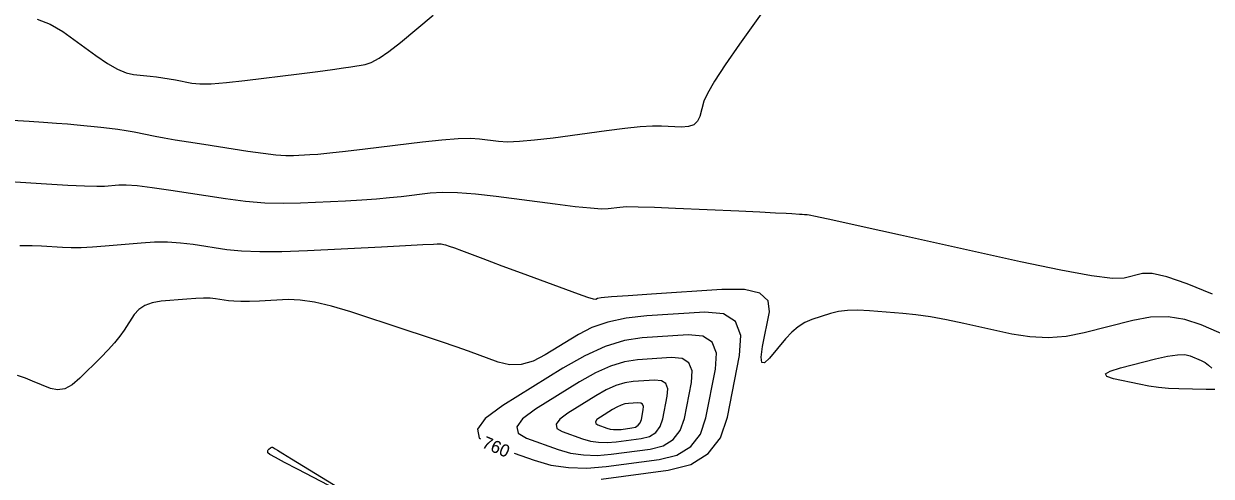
# Model space of a CAD drawing. Extents: x 2082232 to 2083549, y 592624 to 593832.
# Drawn here: x 2082303.3 to 2082370.6, y 592866.4 to 592892.1 of the extents above; entities that cross this region are included whole.
import ezdxf

# ---------------------------------------------------------------- set-up
doc = ezdxf.new("R2010")
doc.units = 0
doc.layers.add('DT_X_Contour_Major', color=7, linetype='Continuous')
doc.layers.add('DT_X_Contour_Minor', color=7, linetype='Continuous')

msp = doc.modelspace()

# ---------------------------------------------------------------- linework, layer by layer
at = {"layer": 'DT_X_Contour_Major'}
for points in [[(2082304.053, 592892.316), (2082304.787, 592892.048), (2082305.501, 592891.62), (2082307.374, 592890.266), (2082308.033, 592889.818), (2082308.608, 592889.488), (2082309.096, 592889.276), (2082309.499, 592889.182), (2082310.46, 592889.09), (2082310.819, 592889.051), (2082311.175, 592889.003), (2082311.529, 592888.946), (2082311.881, 592888.881), (2082312.815, 592888.693), (2082313.266, 592888.649), (2082313.917, 592888.66), (2082314.77, 592888.724), (2082315.823, 592888.842), (2082318.899, 592889.229), (2082319.947, 592889.362), (2082320.783, 592889.471), (2082321.406, 592889.556), (2082321.818, 592889.616), (2082322.632, 592889.746), (2082322.986, 592889.861), (2082323.438, 592890.108), (2082323.987, 592890.488), (2082324.633, 592891), (2082326.486, 592892.544)], [(2082342.495, 592872.473), (2082342.549, 592873.373), (2082342.309, 592873.997), (2082341.775, 592874.345), (2082340.947, 592874.417), (2082338.345, 592874.243), (2082337.332, 592874.086), (2082336.245, 592873.748), (2082335.083, 592873.227), (2082333.847, 592872.524), (2082330.45, 592870.408), (2082329.451, 592869.672), (2082329.001, 592869.053), (2082329.101, 592868.551), (2082329.171, 592868.51)], [(2082331.094, 592867.69), (2082332.213, 592867.294), (2082333.162, 592867.026), (2082334.161, 592866.878), (2082335.21, 592866.848), (2082336.309, 592866.937), (2082339.307, 592867.333), (2082340.316, 592867.593), (2082341.094, 592868.075), (2082341.641, 592868.779), (2082341.958, 592869.706), (2082342.495, 592872.473)]]:
    msp.add_lwpolyline(points, dxfattribs=at)
at = {"layer": 'DT_X_Contour_Minor'}
for points in [[(2082346.319, 592894.369), (2082343.862, 592890.908), (2082343.045, 592889.731), (2082342.436, 592888.799), (2082342.036, 592888.111), (2082341.844, 592887.667), (2082341.61, 592886.808), (2082341.479, 592886.529), (2082341.264, 592886.335), (2082340.965, 592886.227), (2082340.58, 592886.204), (2082339.442, 592886.258), (2082338.926, 592886.256), (2082338.233, 592886.211), (2082337.363, 592886.123), (2082336.316, 592885.991), (2082333.287, 592885.581), (2082332.243, 592885.454), (2082331.38, 592885.378), (2082330.701, 592885.354), (2082330.204, 592885.382), (2082329.122, 592885.525), (2082328.615, 592885.554), (2082327.905, 592885.532), (2082326.994, 592885.461), (2082325.88, 592885.339), (2082322.639, 592884.948), (2082321.532, 592884.818), (2082320.64, 592884.72), (2082319.965, 592884.654), (2082319.506, 592884.62), (2082318.57, 592884.572), (2082318.146, 592884.575), (2082317.575, 592884.617), (2082316.857, 592884.7), (2082315.993, 592884.823), (2082313.494, 592885.205), (2082312.618, 592885.342), (2082311.866, 592885.465), (2082311.236, 592885.574), (2082310.73, 592885.67), (2082309.545, 592885.909), (2082309.093, 592885.993), (2082308.628, 592886.067), (2082308.148, 592886.13), (2082307.654, 592886.183), (2082306.319, 592886.311), (2082305.773, 592886.359), (2082305.138, 592886.409), (2082304.412, 592886.46), (2082303.597, 592886.512), (2082301.304, 592886.652)], [(2082370.671, 592876.719), (2082369.228, 592877.306), (2082368.086, 592877.697), (2082367.245, 592877.892), (2082366.704, 592877.89), (2082365.665, 592877.625), (2082365.005, 592877.608), (2082363.806, 592877.759), (2082362.067, 592878.075), (2082359.788, 592878.559), (2082352.993, 592880.07), (2082350.758, 592880.567), (2082349.148, 592880.923), (2082348.165, 592881.137), (2082347.807, 592881.211), (2082347.688, 592881.221), (2082347.628, 592881.225), (2082347.538, 592881.231), (2082347.417, 592881.239), (2082347.266, 592881.248), (2082346.824, 592881.276), (2082346.511, 592881.292), (2082345.905, 592881.322), (2082345.006, 592881.365), (2082343.813, 592881.422), (2082340.24, 592881.589), (2082339.037, 592881.64), (2082338.107, 592881.667), (2082337.451, 592881.67), (2082337.068, 592881.648), (2082336.412, 592881.56), (2082336.04, 592881.551), (2082335.416, 592881.593), (2082334.54, 592881.684), (2082333.413, 592881.825), (2082330.07, 592882.268), (2082328.896, 592882.404), (2082327.881, 592882.479), (2082327.026, 592882.495), (2082326.329, 592882.451), (2082324.684, 592882.252), (2082324.024, 592882.181), (2082323.279, 592882.116), (2082322.448, 592882.058), (2082321.531, 592882.006), (2082318.973, 592881.877), (2082317.988, 592881.857), (2082316.952, 592881.893), (2082315.864, 592881.986), (2082314.726, 592882.136), (2082311.623, 592882.61), (2082310.566, 592882.762), (2082309.724, 592882.863), (2082309.095, 592882.913), (2082308.681, 592882.911), (2082307.863, 592882.839), (2082307.428, 592882.826), (2082306.736, 592882.842), (2082305.787, 592882.887), (2082304.581, 592882.96), (2082301.023, 592883.193)], [(2082372.472, 592873.924), (2082370.037, 592874.972), (2082369.109, 592875.283), (2082368.152, 592875.43), (2082367.166, 592875.413), (2082366.15, 592875.231), (2082363.404, 592874.529), (2082362.375, 592874.328), (2082361.348, 592874.248), (2082360.322, 592874.292), (2082359.298, 592874.458), (2082356.57, 592875.065), (2082355.586, 592875.271), (2082354.683, 592875.434), (2082353.859, 592875.555), (2082353.115, 592875.632), (2082351.237, 592875.781), (2082350.57, 592875.813), (2082349.98, 592875.799), (2082349.465, 592875.737), (2082349.025, 592875.628), (2082347.955, 592875.276), (2082347.562, 592875.109), (2082347.183, 592874.872), (2082346.82, 592874.566), (2082346.472, 592874.189), (2082345.565, 592873.091), (2082345.285, 592872.823), (2082345.126, 592872.843), (2082345.088, 592873.15), (2082345.171, 592873.745), (2082345.554, 592875.714), (2082345.492, 592876.348), (2082345.021, 592876.772), (2082344.14, 592876.986), (2082342.85, 592876.991), (2082338.864, 592876.723), (2082337.551, 592876.633), (2082336.604, 592876.562), (2082336.022, 592876.511), (2082335.806, 592876.48), (2082335.715, 592876.424), (2082335.583, 592876.443), (2082335.258, 592876.541), (2082334.737, 592876.721), (2082334.023, 592876.98), (2082331.858, 592877.778), (2082331.091, 592878.061), (2082330.414, 592878.312), (2082329.828, 592878.53), (2082329.332, 592878.717), (2082328.128, 592879.172), (2082327.725, 592879.322), (2082327.42, 592879.431), (2082327.213, 592879.5), (2082327.103, 592879.529), (2082326.939, 592879.55), (2082326.883, 592879.557), (2082326.838, 592879.561), (2082326.803, 592879.563), (2082326.779, 592879.562), (2082326.729, 592879.556), (2082326.517, 592879.544), (2082325.917, 592879.513), (2082324.93, 592879.463), (2082323.556, 592879.393), (2082319.375, 592879.181), (2082317.914, 592879.126), (2082316.665, 592879.117), (2082315.629, 592879.156), (2082314.805, 592879.242), (2082312.893, 592879.534), (2082312.17, 592879.622), (2082311.436, 592879.665), (2082310.691, 592879.664), (2082309.935, 592879.619), (2082307.904, 592879.439), (2082307.182, 592879.384), (2082306.538, 592879.353), (2082305.972, 592879.346), (2082305.484, 592879.363), (2082304.287, 592879.442), (2082303.758, 592879.461), (2082303.07, 592879.461)], [(2082336.026, 592866.232), (2082339.822, 592866.734), (2082341.1, 592867.063), (2082342.085, 592867.673), (2082342.778, 592868.565), (2082343.179, 592869.738), (2082343.859, 592873.242), (2082343.928, 592874.381), (2082343.624, 592875.171), (2082342.947, 592875.612), (2082341.898, 592875.704), (2082338.604, 592875.483), (2082337.436, 592875.356), (2082336.4, 592875.139), (2082335.497, 592874.834), (2082334.726, 592874.44), (2082332.85, 592873.271), (2082332.155, 592872.916), (2082331.479, 592872.729), (2082330.821, 592872.71), (2082330.181, 592872.858), (2082328.5, 592873.478), (2082327.803, 592873.729), (2082326.973, 592874.016), (2082326.011, 592874.341), (2082324.916, 592874.702), (2082321.819, 592875.713), (2082320.726, 592876.041), (2082319.771, 592876.266), (2082318.954, 592876.389), (2082318.275, 592876.41), (2082316.647, 592876.327), (2082316.079, 592876.306), (2082315.596, 592876.302), (2082315.197, 592876.316), (2082314.884, 592876.348), (2082314.163, 592876.459), (2082313.858, 592876.489), (2082313.483, 592876.496), (2082313.04, 592876.482), (2082312.528, 592876.445), (2082311.069, 592876.316), (2082310.564, 592876.232), (2082310.142, 592876.078), (2082309.803, 592875.854), (2082309.548, 592875.559), (2082308.977, 592874.68), (2082308.734, 592874.336), (2082308.433, 592873.963), (2082308.073, 592873.561), (2082307.656, 592873.131), (2082306.466, 592871.946), (2082306.027, 592871.576), (2082305.605, 592871.357), (2082305.199, 592871.289), (2082304.808, 592871.371), (2082303.789, 592871.791), (2082303.386, 592871.948), (2082302.939, 592872.105)], [(2082341.131, 592871.704), (2082341.171, 592872.364), (2082340.995, 592872.822), (2082340.603, 592873.077), (2082339.995, 592873.131), (2082338.086, 592873.002), (2082337.343, 592872.888), (2082336.545, 592872.639), (2082335.692, 592872.257), (2082334.785, 592871.742), (2082332.293, 592870.188), (2082331.56, 592869.649), (2082331.23, 592869.195), (2082331.303, 592868.826), (2082331.779, 592868.543), (2082333.587, 592867.904), (2082334.283, 592867.707), (2082335.016, 592867.598), (2082335.786, 592867.576), (2082336.592, 592867.642), (2082338.792, 592867.932), (2082339.532, 592868.123), (2082340.103, 592868.477), (2082340.505, 592868.993), (2082340.737, 592869.673), (2082341.131, 592871.704)], [(2082370.798, 592871.317), (2082370.308, 592871.304), (2082368.761, 592871.348), (2082368.185, 592871.378), (2082367.618, 592871.432), (2082367.06, 592871.51), (2082366.511, 592871.614), (2082365.058, 592871.924), (2082364.674, 592872.049), (2082364.613, 592872.193), (2082364.874, 592872.356), (2082365.458, 592872.537), (2082367.445, 592873.045)], [(2082367.445, 592873.045), (2082368.126, 592873.199), (2082368.68, 592873.28), (2082369.105, 592873.289), (2082369.402, 592873.225), (2082370.025, 592872.957), (2082370.248, 592872.841), (2082370.449, 592872.695), (2082370.628, 592872.518)], [(2082339.767, 592870.935), (2082339.792, 592871.355), (2082339.68, 592871.647), (2082339.431, 592871.81), (2082339.043, 592871.844), (2082337.827, 592871.762), (2082337.353, 592871.689), (2082336.845, 592871.531), (2082336.302, 592871.287), (2082335.724, 592870.959), (2082334.136, 592869.969), (2082333.669, 592869.625), (2082333.458, 592869.336), (2082333.505, 592869.101), (2082333.808, 592868.921), (2082334.96, 592868.513), (2082335.404, 592868.388), (2082335.871, 592868.319), (2082336.361, 592868.305), (2082336.875, 592868.346), (2082338.277, 592868.532), (2082338.748, 592868.653), (2082339.112, 592868.878), (2082339.368, 592869.208), (2082339.516, 592869.641), (2082339.767, 592870.935)], [(2082338.403, 592870.166), (2082338.414, 592870.347), (2082338.366, 592870.472), (2082338.258, 592870.542), (2082338.091, 592870.557), (2082337.568, 592870.522), (2082337.364, 592870.49), (2082337.145, 592870.422), (2082336.911, 592870.317), (2082336.662, 592870.176), (2082335.978, 592869.75), (2082335.777, 592869.602), (2082335.687, 592869.477), (2082335.707, 592869.376), (2082335.837, 592869.299), (2082336.333, 592869.123), (2082336.524, 592869.069), (2082336.725, 592869.039), (2082336.937, 592869.033), (2082337.158, 592869.051), (2082337.761, 592869.131), (2082337.964, 592869.183), (2082338.121, 592869.28), (2082338.231, 592869.422), (2082338.295, 592869.609), (2082338.403, 592870.166)], [(2082321.018, 592865.642), (2082318.8, 592866.791), (2082318.071, 592867.172), (2082317.55, 592867.452), (2082317.235, 592867.633), (2082317.128, 592867.713), (2082317.117, 592867.793), (2082317.118, 592867.823), (2082317.129, 592867.854), (2082317.15, 592867.886), (2082317.181, 592867.918), (2082317.277, 592868.005), (2082317.314, 592868.03), (2082317.351, 592868.04), (2082317.39, 592868.037), (2082317.429, 592868.018), (2082317.534, 592867.95), (2082317.665, 592867.87), (2082317.977, 592867.679), (2082318.471, 592867.377), (2082319.147, 592866.966), (2082321.191, 592865.721)]]:
    msp.add_lwpolyline(points, dxfattribs=at)

# ---------------------------------------------------------------- texts
at = {"layer": 'DT_X_Contour_Major'}
msp.add_text('760', height=0.7, rotation=336.91456, dxfattribs=at).set_placement((2082329.207, 592868.043))

doc.saveas('drawing.dxf')
